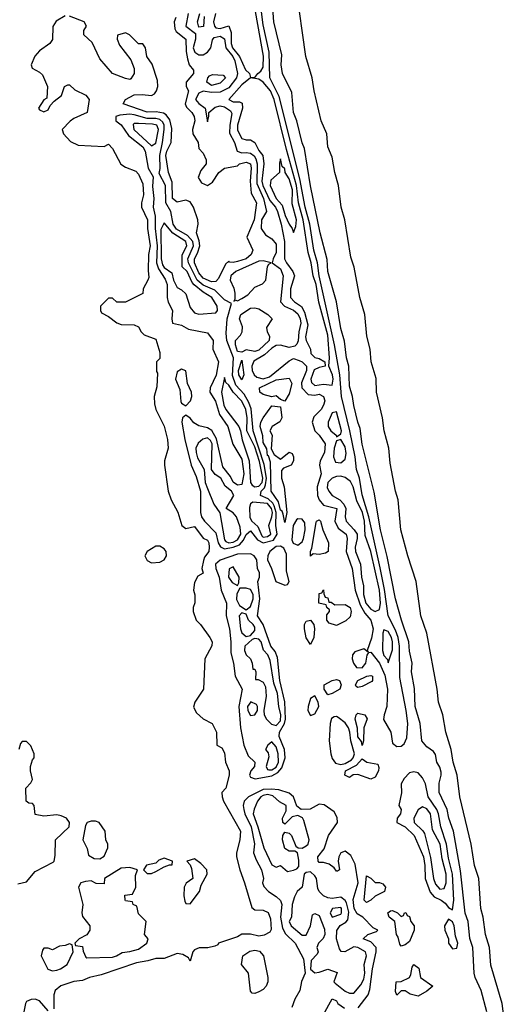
# Model space of a CAD drawing. Header units: inches. Extents: x 2789275 to 2951659, y 860290 to 1033804.
# Tile 309 of 316: x 2921538 to 2923790, y 1014845 to 1019420. Entities that reach past the tile are written whole.
import ezdxf

# ---------------------------------------------------------------- set-up
doc = ezdxf.new("R2010")
doc.units = ezdxf.units.IN
doc.header["$MEASUREMENT"] = 0
doc.layers.add('C9021', color=7, linetype='Continuous')

msp = doc.modelspace()

# ---------------------------------------------------------------- linework, layer by layer
at = {"layer": 'C9021', "color": 2}
for points, elevation in [([(2922447.4, 1019450), (2922438.5, 1019410), (2922443.2, 1019390), (2922450, 1019383.2), (2922470, 1019380.3), (2922510, 1019391.3), (2922521.1, 1019361.1), (2922520.1, 1019310), (2922527.3, 1019290), (2922559.3, 1019250), (2922587.3, 1019187.3), (2922606, 1019170), (2922610, 1019152), (2922630, 1019151.3), (2922644, 1019170), (2922659.1, 1019181), (2922670, 1019200.5), (2922670.5, 1019250.5), (2922599.2, 1019650)], 14), ([(2923790, 1014778), (2923780.5, 1014850), (2923727.9, 1015027.9), (2923721.6, 1015110), (2923702.9, 1015170), (2923692, 1015250), (2923680.9, 1015290), (2923671.5, 1015430), (2923651.8, 1015490), (2923636.2, 1015590), (2923582.9, 1015810), (2923571.3, 1015910), (2923552.8, 1015970), (2923543.1, 1016030), (2923518.9, 1016110), (2923503.6, 1016190), (2923483.7, 1016250), (2923477.6, 1016310), (2923429.6, 1016570), (2923402, 1016650), (2923380.5, 1016810), (2923341.6, 1016930), (2923309.4, 1017050), (2923296.2, 1017190), (2923284.5, 1017230), (2923260.1, 1017360.1), (2923253.3, 1017430), (2923231.8, 1017510), (2923223.5, 1017570), (2923196.3, 1017690), (2923193.9, 1017753.9), (2923171.6, 1017830), (2923166.6, 1017890), (2923151.3, 1017950), (2923141.6, 1018050), (2923118, 1018130), (2923092.3, 1018270), (2923077.5, 1018317.5), (2923049.3, 1018490), (2923031.8, 1018550), (2923019.6, 1018650), (2923002, 1018710), (2922990, 1018782), (2922969.5, 1018830), (2922965.6, 1018890), (2922939.5, 1018950), (2922906.3, 1019090), (2922896.9, 1019150), (2922868, 1019250), (2922822.6, 1019570)], 2), ([(2921750, 1019439), (2921707.1, 1019412.9), (2921691.6, 1019388.4), (2921690.9, 1019329.1), (2921678, 1019310), (2921630, 1019276), (2921608.5, 1019251.5), (2921591, 1019211), (2921595.3, 1019195.3), (2921630, 1019177.3), (2921643.8, 1019163.8), (2921666.8, 1019110), (2921663.6, 1019056.4), (2921650, 1019048), (2921624.7, 1019010), (2921630, 1019002), (2921650, 1018992), (2921670, 1019002), (2921679, 1019021), (2921698, 1019042), (2921732.5, 1019067.5), (2921746, 1019110), (2921762, 1019118), (2921770, 1019118), (2921794.6, 1019094.6), (2921844.7, 1019070), (2921861, 1019050), (2921851.3, 1018990), (2921790, 1018962), (2921771.8, 1018948.2), (2921736, 1018910), (2921741, 1018890), (2921774, 1018854), (2921810, 1018838), (2921930, 1018831.3), (2921950, 1018842), (2921970, 1018822), (2922008.4, 1018748.4), (2922030, 1018734.8), (2922077.1, 1018717.1), (2922090, 1018702.8), (2922110, 1018658), (2922113.8, 1018606.2), (2922104, 1018570), (2922104, 1018550), (2922131.4, 1018490), (2922131.5, 1018450), (2922143.8, 1018370), (2922137, 1018330), (2922134.4, 1018254.4), (2922138, 1018222), (2922134, 1018210), (2922112, 1018170), (2922110, 1018148), (2922030, 1018108), (2921990, 1018108), (2921970, 1018126), (2921950, 1018126), (2921914, 1018090), (2921914, 1018070), (2921918, 1018058), (2921950, 1018042), (2921990, 1018011.3), (2922010, 1018004.7), (2922070, 1018002), (2922090, 1017994), (2922102, 1017970), (2922116.9, 1017956.9), (2922170, 1017936), (2922190, 1017874), (2922190, 1017846), (2922174, 1017830), (2922174, 1017786), (2922178, 1017778), (2922175.3, 1017715.3), (2922162.8, 1017670), (2922164.5, 1017635.5), (2922170.8, 1017610), (2922210, 1017532), (2922224.9, 1017470), (2922227.3, 1017430), (2922210.8, 1017370), (2922210.7, 1017350), (2922227.3, 1017230), (2922242, 1017190), (2922272.2, 1017132.2), (2922291.3, 1017070), (2922310, 1017056), (2922350, 1017066), (2922390, 1017010.8), (2922410, 1017002.8), (2922417.1, 1016990), (2922419.1, 1016970), (2922417.3, 1016950), (2922397.5, 1016922.5), (2922392.4, 1016907.6), (2922384.7, 1016870), (2922390.7, 1016849.3), (2922365.4, 1016834.6), (2922350, 1016806), (2922346, 1016770), (2922351.6, 1016748.4), (2922351.6, 1016711.6), (2922344.7, 1016690), (2922344.7, 1016670), (2922358, 1016630), (2922378, 1016610), (2922422, 1016550), (2922432, 1016530), (2922431.6, 1016511.6), (2922398, 1016450), (2922392, 1016310), (2922351.3, 1016250), (2922345.4, 1016225.4), (2922359.6, 1016199.6), (2922390, 1016172), (2922432, 1016150), (2922452, 1016110), (2922454, 1016050), (2922476.9, 1016036.9), (2922490, 1016014), (2922494, 1015970), (2922511, 1015930), (2922512, 1015910), (2922496, 1015850), (2922478, 1015830), (2922478.8, 1015810), (2922484.9, 1015790), (2922563.8, 1015650), (2922561.6, 1015610), (2922544.9, 1015550), (2922545.3, 1015530), (2922560.7, 1015470), (2922583.2, 1015410), (2922616, 1015296), (2922630, 1015284.7), (2922670, 1015282.8), (2922692.3, 1015272.3), (2922703.4, 1015243.4), (2922706.8, 1015193.2), (2922699.8, 1015180.2), (2922674, 1015166), (2922650, 1015162.7), (2922611.3, 1015171.3), (2922570, 1015171.5), (2922550, 1015159.5), (2922462, 1015130), (2922458, 1015122), (2922444.7, 1015115.3), (2922412, 1015108), (2922372.7, 1015107.3), (2922350, 1015098), (2922342, 1015090), (2922330, 1015046), (2922322, 1015062), (2922296.4, 1015076.4), (2922270, 1015082), (2922210, 1015058), (2922170, 1015058), (2922133.2, 1015046.8), (2922081.3, 1015038.7), (2921916.8, 1014983.2), (2921862, 1014970), (2921830, 1014956), (2921790, 1014952), (2921728.5, 1014931.5), (2921702.8, 1014910), (2921697.3, 1014890), (2921696, 1014824)], 6), ([(2922264, 1019430), (2922255.3, 1019410), (2922258.6, 1019378.6), (2922265, 1019365), (2922310.3, 1019330), (2922312, 1019272), (2922318, 1019238), (2922326, 1019210), (2922345.4, 1019185.4), (2922346, 1019170), (2922311.3, 1019130), (2922311.3, 1019110), (2922322, 1019090), (2922306.4, 1019030), (2922313.3, 1019013.3), (2922338.4, 1018990), (2922348.2, 1018970), (2922351.7, 1018950), (2922340.5, 1018910), (2922342, 1018890), (2922366.8, 1018850), (2922370, 1018822), (2922390, 1018801), (2922403.8, 1018770), (2922404.9, 1018750), (2922380.3, 1018719.7), (2922367.1, 1018687.1), (2922382.8, 1018662.8), (2922410, 1018650.6), (2922434, 1018666), (2922464, 1018710), (2922489, 1018730), (2922550, 1018740.7), (2922559.3, 1018750), (2922590, 1018758.3), (2922610, 1018750.3), (2922613.2, 1018730), (2922608.7, 1018670), (2922614, 1018614), (2922638.4, 1018570), (2922627.2, 1018490), (2922593.4, 1018410), (2922622, 1018350), (2922613.7, 1018330), (2922590.8, 1018309.2), (2922550, 1018296.3), (2922530, 1018292.3), (2922513.6, 1018293.6), (2922510, 1018298), (2922494.9, 1018285.1), (2922462.4, 1018217.6), (2922450, 1018203.5), (2922430, 1018202.2), (2922390, 1018219.8), (2922370, 1018243.5), (2922351.1, 1018290), (2922349.8, 1018310), (2922364.2, 1018335.8), (2922374.8, 1018370), (2922372.5, 1018392.5), (2922359.7, 1018430), (2922367.3, 1018470), (2922365.1, 1018490), (2922345.6, 1018550), (2922330, 1018574), (2922310, 1018582), (2922270, 1018572), (2922248.8, 1018590), (2922246.1, 1018666.1), (2922229.8, 1018710), (2922217.6, 1018790), (2922221.4, 1018810), (2922241.3, 1018850), (2922244.6, 1018915.4), (2922235.2, 1018955.2), (2922218.6, 1018978.6), (2922206.4, 1018986.4), (2922172.9, 1018992.9), (2922130, 1018991.1), (2922019.3, 1019030), (2922029.5, 1019050), (2922070, 1019070.7), (2922107.5, 1019072.5), (2922150, 1019068.2), (2922163.9, 1019076.1), (2922174.5, 1019090), (2922180.7, 1019110), (2922177.7, 1019137.7), (2922153.6, 1019213.6), (2922129, 1019250), (2922122, 1019290), (2922110, 1019308), (2922090, 1019308), (2922048, 1019350), (2922030, 1019359), (2921992, 1019348), (2921991.3, 1019330), (2922002, 1019302), (2922054, 1019234), (2922070, 1019194), (2922070.4, 1019170), (2922054.2, 1019145.8), (2922050, 1019142.7), (2922030, 1019147.3), (2921969.7, 1019169.7), (2921910, 1019239), (2921874.8, 1019314.8), (2921835.3, 1019350), (2921835.3, 1019370), (2921848, 1019390), (2921838, 1019410), (2921770, 1019437.2)], 6), ([(2922320.2, 1019450), (2922310.7, 1019390), (2922355.6, 1019355.6), (2922354.7, 1019330), (2922344, 1019290), (2922351.7, 1019270), (2922370, 1019256.5), (2922390, 1019257.8), (2922411.1, 1019270), (2922425.8, 1019290), (2922433.9, 1019326.1), (2922442.3, 1019337.7), (2922470, 1019344.5), (2922490, 1019331.8), (2922496.3, 1019290), (2922529.1, 1019250), (2922537.8, 1019230), (2922550.2, 1019170), (2922545.8, 1019150), (2922510, 1019103.8), (2922470, 1019083.9), (2922430, 1019082), (2922390, 1019088.7), (2922370, 1019079.7), (2922355.3, 1019050), (2922370, 1019031.8), (2922400.5, 1019010), (2922410, 1018946), (2922417, 1018970), (2922417.2, 1018990), (2922446.4, 1019013.6), (2922470, 1019020.7), (2922490, 1019015.4), (2922517.7, 1018997.7), (2922524.4, 1018984.4), (2922514, 1018930), (2922513.4, 1018893.4), (2922535.5, 1018850), (2922548.4, 1018810), (2922570, 1018801.7), (2922590, 1018804), (2922610, 1018800.3), (2922627.2, 1018787.2), (2922634.7, 1018774.7), (2922640.8, 1018750), (2922639.7, 1018659.7), (2922670.7, 1018590), (2922684.9, 1018530), (2922662.2, 1018490), (2922660.8, 1018450), (2922680.9, 1018420.9), (2922710, 1018402.8), (2922730, 1018377.3), (2922730, 1018339), (2922715.5, 1018310), (2922711, 1018290), (2922750, 1018263), (2922763.1, 1018230), (2922750.3, 1018110), (2922768.2, 1018090), (2922810, 1018070.2), (2922830, 1018054), (2922841, 1018030), (2922843.8, 1018010), (2922834.7, 1017970), (2922832.1, 1017928), (2922826.5, 1017913.5), (2922816.5, 1017903.5), (2922790, 1017896.9), (2922750, 1017908.6), (2922730, 1017906.4), (2922710, 1017894.8), (2922676.3, 1017863.7), (2922626.5, 1017833.5), (2922617.2, 1017810), (2922618.2, 1017790), (2922627.9, 1017770), (2922639.3, 1017759.3), (2922670, 1017752.4), (2922698.6, 1017761.4), (2922790, 1017835.5), (2922810, 1017845.5), (2922836.2, 1017836.2), (2922850, 1017830.4), (2922871.3, 1017810), (2922870.2, 1017790), (2922847, 1017733), (2922849.3, 1017709.3), (2922878.9, 1017678.9), (2922910, 1017675.3), (2922930, 1017680.9), (2922950.3, 1017670), (2922955.3, 1017650), (2922950, 1017629.3), (2922939.5, 1017610), (2922905.5, 1017574.5), (2922897.8, 1017550), (2922910, 1017510.7), (2922930, 1017490.5), (2922957.4, 1017450), (2922954.6, 1017410), (2922933.7, 1017370), (2922931.8, 1017350), (2922939.5, 1017310), (2922920.3, 1017250), (2922922, 1017210), (2922930.4, 1017190), (2922950, 1017165.3), (2923011.6, 1017150), (2923002.8, 1017090), (2923017.7, 1017057.7), (2923055.3, 1017030), (2923059.5, 1017010), (2923054.6, 1016950), (2923082.4, 1016870), (2923097.4, 1016770), (2923120.9, 1016700.9), (2923142.6, 1016662.6), (2923170.2, 1016630), (2923181.2, 1016590), (2923173.5, 1016546.5), (2923152, 1016490), (2923158, 1016482), (2923137.2, 1016497.2), (2923096, 1016484), (2923084.7, 1016470), (2923083, 1016450), (2923088.7, 1016430), (2923103, 1016410), (2923130, 1016408.3), (2923146.9, 1016430), (2923152.1, 1016467.9), (2923160.2, 1016479.8), (2923170, 1016481), (2923210, 1016430.3), (2923234.4, 1016374.4), (2923247.1, 1016310), (2923244.1, 1016230), (2923231.1, 1016190), (2923229.2, 1016169.2), (2923262.4, 1016110), (2923270, 1016058.8), (2923290, 1016043.7), (2923310, 1016044.4), (2923324.2, 1016055.8), (2923336.4, 1016083.6), (2923341, 1016150), (2923334.2, 1016210), (2923304.7, 1016364.7), (2923302.7, 1016510), (2923297, 1016550), (2923284.5, 1016584.5), (2923249.8, 1016650), (2923232.9, 1016773), (2923212.8, 1016872.8), (2923161.2, 1017110), (2923130, 1017213.2), (2923116.8, 1017290), (2923103.1, 1017330), (2923096.5, 1017390), (2923072.7, 1017510), (2923033.6, 1017670), (2923025.2, 1017770), (2923000.5, 1017910), (2922929.9, 1018230), (2922922.4, 1018290), (2922904.9, 1018350), (2922885.7, 1018470), (2922864.9, 1018550), (2922840.5, 1018680.5), (2922744.2, 1019064.2), (2922699.8, 1019150), (2922697.1, 1019270), (2922670, 1019397.2), (2922660.6, 1019470)], 10), ([(2922395.1, 1019435.1), (2922391.6, 1019388.4), (2922370, 1019385.2), (2922364.5, 1019410), (2922375.3, 1019450)], 10), ([(2923709.4, 1014810.6), (2923682.9, 1014910), (2923654, 1014970), (2923649.3, 1014990), (2923644.5, 1015110), (2923629.5, 1015150.5), (2923622, 1015230), (2923608.4, 1015268.4), (2923586.3, 1015466.3), (2923553.3, 1015650), (2923531.5, 1015710), (2923524.7, 1015750), (2923487.8, 1015830), (2923487.2, 1015872.8), (2923497.2, 1015910), (2923496, 1015924), (2923490, 1015948), (2923477.2, 1015970), (2923470, 1016006), (2923460.4, 1016020.4), (2923430, 1016042), (2923406.6, 1016070), (2923399.3, 1016150), (2923376.2, 1016230), (2923373.2, 1016313.2), (2923359, 1016390), (2923362, 1016430), (2923350, 1016486), (2923347, 1016530), (2923312, 1016630), (2923284.5, 1016730), (2923245.6, 1016925.6), (2923214, 1017050), (2923185.1, 1017225.1), (2923130, 1017448), (2923120.7, 1017520.7), (2923109.5, 1017550.5), (2923090, 1017628), (2923085.1, 1017670), (2923070, 1017718), (2923067, 1017810), (2923056, 1017850), (2923046.8, 1017926.8), (2923030, 1017986), (2923009.6, 1018109.6), (2922969.7, 1018250), (2922966.2, 1018306.2), (2922934, 1018430), (2922890, 1018648), (2922861.2, 1018821.2), (2922850, 1018848), (2922826.6, 1018950), (2922809.7, 1018990), (2922802, 1019082), (2922759.3, 1019170), (2922753.2, 1019210), (2922756.5, 1019256.5), (2922719.3, 1019410), (2922714.6, 1019474.6)], 6), ([(2921530, 1015406), (2921570, 1015414.8), (2921610, 1015462.8), (2921693.6, 1015506.4), (2921698, 1015510), (2921703.1, 1015536.9), (2921704, 1015610), (2921768, 1015670), (2921768.7, 1015690), (2921755.3, 1015710), (2921730, 1015721.2), (2921710, 1015725.2), (2921650, 1015719), (2921610, 1015728), (2921606, 1015770), (2921598, 1015778), (2921580.4, 1015780.4), (2921568, 1015790), (2921566, 1015850), (2921590, 1015874), (2921598, 1015890), (2921588, 1015930), (2921588, 1015950), (2921598, 1015982), (2921606, 1015990), (2921606, 1016010), (2921590, 1016046), (2921570, 1016066), (2921550, 1016066), (2921542, 1016058), (2921534, 1016030)], 6), ([(2923110.6, 1014829.4), (2923156.9, 1014890), (2923165.3, 1014914.7), (2923177.6, 1015010), (2923195.1, 1015090), (2923194.5, 1015110), (2923170, 1015136.2), (2923134, 1015150), (2923155.3, 1015170), (2923196.5, 1015183.5), (2923202, 1015190), (2923181.2, 1015201.2), (2923133.3, 1015250), (2923106.3, 1015266.4), (2923092.7, 1015290), (2923087.6, 1015332.4), (2923111.3, 1015410), (2923096.7, 1015496.7), (2923076.7, 1015536.7), (2923050, 1015557.7), (2923030, 1015549.6), (2923020.6, 1015530), (2923017.8, 1015510), (2923024.9, 1015470), (2923015.3, 1015464.7), (2923010, 1015463.9), (2922998.9, 1015478.9), (2922976.1, 1015496.1), (2922950, 1015504.4), (2922930, 1015504.5), (2922924.5, 1015510), (2922923.6, 1015530), (2922952.5, 1015567.5), (2922972.8, 1015630), (2923014.3, 1015690), (2923013.9, 1015713.9), (2923000.1, 1015740.1), (2922952.3, 1015772.3), (2922930, 1015775.3), (2922888.5, 1015751.5), (2922846.6, 1015750), (2922826.4, 1015766.4), (2922810.9, 1015810), (2922790, 1015826.4), (2922741.6, 1015841.6), (2922705.9, 1015845.9), (2922670, 1015843.9), (2922601.6, 1015810), (2922580.5, 1015790), (2922577, 1015770), (2922579.6, 1015750), (2922584.4, 1015730), (2922613.4, 1015670), (2922628.8, 1015591.2), (2922624, 1015550), (2922636.5, 1015516.5), (2922662, 1015470), (2922670.4, 1015430), (2922666, 1015410), (2922672.7, 1015392.7), (2922694, 1015370), (2922730, 1015346.4), (2922750, 1015327.3), (2922756.9, 1015310), (2922749.3, 1015250), (2922758.7, 1015198.7), (2922773.7, 1015173.7), (2922817.6, 1015130), (2922856.3, 1015056.3), (2922864.9, 1014990), (2922847.8, 1014952.2), (2922840.3, 1014910), (2922816.2, 1014870), (2922803.1, 1014830)], 10), ([(2921670, 1014815.3), (2921630, 1014862), (2921610, 1014868.7), (2921591.6, 1014868.4), (2921570, 1014858), (2921564.7, 1014850), (2921558, 1014810)], 6), ([(2922950, 1014798), (2922990, 1014870.6), (2923010, 1014861), (2923016.3, 1014850), (2923047.3, 1014827.3)], 10)]:
    msp.add_lwpolyline(points, dxfattribs=dict(at, elevation=elevation))
for points, elevation in [([(2922430, 1019114.3), (2922407.8, 1019130), (2922412, 1019150), (2922420.1, 1019159.9), (2922434.7, 1019165.3), (2922483, 1019163), (2922493.7, 1019150), (2922470, 1019126.2)], 6), ([(2922610, 1019149.6), (2922570, 1019117.4), (2922510.6, 1019050), (2922530, 1019038.7), (2922559, 1019039), (2922572.1, 1019032.1), (2922573.4, 1019010), (2922550.4, 1018930), (2922550, 1018906.8), (2922570, 1018868.5), (2922590, 1018862), (2922610, 1018862), (2922630, 1018850.4), (2922650, 1018812.2), (2922667.9, 1018790), (2922671.8, 1018750), (2922663.7, 1018670), (2922668.1, 1018650), (2922700.3, 1018580.3), (2922726.2, 1018550), (2922736.1, 1018530), (2922753.5, 1018470), (2922769.3, 1018389.3), (2922768.2, 1018310), (2922777.6, 1018290), (2922807.4, 1018250), (2922814.9, 1018230), (2922796.1, 1018170), (2922796.5, 1018130), (2922814.9, 1018110), (2922847.3, 1018087.3), (2922861.9, 1018061.9), (2922876.9, 1018003.1), (2922866.4, 1017946.4), (2922869.4, 1017929.4), (2922889.1, 1017890), (2922890.3, 1017870), (2922910, 1017850.3), (2922930, 1017846), (2922956, 1017830), (2922958, 1017810), (2922930, 1017804.7), (2922906.9, 1017793.1), (2922890.3, 1017750.3), (2922894.3, 1017734.3), (2922910, 1017721.5), (2922950, 1017727.6), (2922990, 1017722.8), (2922994.2, 1017750), (2922991.9, 1017770), (2922975.1, 1017810), (2922978.3, 1017850), (2922970, 1017955.1), (2922927.5, 1018107.5), (2922916.1, 1018190), (2922901.8, 1018230), (2922892.8, 1018290), (2922879.1, 1018339.1), (2922855.3, 1018490), (2922833.7, 1018570), (2922824.8, 1018650), (2922777.2, 1018817.2), (2922720.6, 1019050), (2922702.9, 1019090), (2922670, 1019129.8), (2922650, 1019144)], 14), ([(2922050, 1018981.4), (2922002.6, 1018977.4), (2921985.5, 1018970), (2921984.9, 1018950), (2922010, 1018932.4), (2922043.1, 1018883.1), (2922111, 1018830), (2922120.6, 1018810), (2922135.5, 1018730), (2922158.4, 1018690), (2922154.6, 1018645.4), (2922160.6, 1018590), (2922158.8, 1018550), (2922167.1, 1018507.1), (2922167.4, 1018450), (2922176.4, 1018370), (2922173.6, 1018290), (2922182.3, 1018262.3), (2922214.5, 1018214.5), (2922223.5, 1018190), (2922222.8, 1018130), (2922228.4, 1018108.4), (2922248.7, 1018070), (2922244.4, 1018030), (2922247.7, 1018010), (2922290, 1018001), (2922322.4, 1017982.4), (2922410, 1017964.9), (2922436.5, 1017930), (2922434.9, 1017890), (2922461.7, 1017830), (2922451.5, 1017768.5), (2922422.4, 1017710), (2922422, 1017690), (2922448.1, 1017648.1), (2922466.6, 1017586.6), (2922505.3, 1017530), (2922528.9, 1017448.9), (2922570, 1017379.1), (2922580.2, 1017310), (2922570, 1017261.2), (2922550, 1017256.9), (2922530, 1017271.8), (2922517.3, 1017297.3), (2922482.4, 1017342.4), (2922453.2, 1017473.2), (2922431.6, 1017511.6), (2922410, 1017524.7), (2922370, 1017533.3), (2922347.2, 1017547.2), (2922330, 1017569.4), (2922310, 1017582.7), (2922294.8, 1017570), (2922290.7, 1017550), (2922304.9, 1017470), (2922334.3, 1017350), (2922358.7, 1017298.7), (2922377.7, 1017230), (2922378.2, 1017130), (2922383.5, 1017110), (2922396.5, 1017090), (2922450, 1017035.8), (2922459.8, 1016990), (2922470.8, 1016970.8), (2922490, 1016961.1), (2922530, 1016968.9), (2922559.1, 1016980.9), (2922577.5, 1017002.5), (2922590, 1017028.9), (2922610, 1017045.3), (2922643.8, 1017003.8), (2922670, 1016990.1), (2922717.9, 1017002.1), (2922734.8, 1017030), (2922727.8, 1017070), (2922729.5, 1017130), (2922721.3, 1017161.3), (2922714.7, 1017174.7), (2922693.4, 1017193.4), (2922656.3, 1017210), (2922659.7, 1017230), (2922675, 1017245), (2922680.9, 1017259.1), (2922685.2, 1017290), (2922674.4, 1017354.4), (2922623.4, 1017510), (2922612.9, 1017612.9), (2922602.5, 1017642.5), (2922580.8, 1017680.8), (2922542.6, 1017722.6), (2922527.6, 1017767.6), (2922531.1, 1017850), (2922501.3, 1017930), (2922496.8, 1017963.2), (2922502.4, 1018030), (2922522, 1018102), (2922490, 1018118.5), (2922444.3, 1018164.3), (2922390, 1018187.7), (2922363.4, 1018210), (2922322.4, 1018290), (2922319.9, 1018310), (2922345.7, 1018370), (2922342.4, 1018390), (2922318, 1018418), (2922266.5, 1018446.5), (2922251.8, 1018470), (2922240.3, 1018530), (2922217, 1018570), (2922216.1, 1018650), (2922186.2, 1018706.2), (2922190.6, 1018729.4), (2922189.1, 1018790), (2922202.3, 1018850), (2922208.7, 1018910), (2922209.9, 1018930), (2922203.8, 1018943.8), (2922190, 1018956.8), (2922170, 1018961.5), (2922130, 1018960.8), (2922070, 1018978.5)], 10), ([(2922090, 1018938.5), (2922070, 1018938.4), (2922065.8, 1018934.2), (2922069, 1018910), (2922150, 1018834.9), (2922170, 1018846), (2922182.6, 1018910), (2922175.3, 1018930), (2922155.7, 1018935.7)], 14), ([(2922750, 1018774), (2922745.2, 1018754.8), (2922745.5, 1018710), (2922705.7, 1018674.3), (2922702.4, 1018650), (2922730, 1018590.4), (2922757.9, 1018557.9), (2922771.5, 1018510), (2922790, 1018470.5), (2922804.9, 1018450), (2922810, 1018432), (2922820.9, 1018459.1), (2922824.7, 1018490), (2922804.2, 1018564.2), (2922805.3, 1018630), (2922790, 1018680.7), (2922772.4, 1018710), (2922770, 1018728), (2922758, 1018738)], 18), ([(2922210, 1018476.2), (2922194.3, 1018445.7), (2922195, 1018310), (2922202.1, 1018282.1), (2922210, 1018269.1), (2922244.9, 1018244.9), (2922253.4, 1018210), (2922270, 1018175.8), (2922290, 1018165.5), (2922310, 1018147.3), (2922330, 1018083), (2922350, 1018058.7), (2922370, 1018052), (2922450, 1018059.1), (2922457.6, 1018070), (2922456.3, 1018090), (2922431.1, 1018130), (2922390, 1018154), (2922349, 1018189), (2922339.7, 1018199.7), (2922315.7, 1018250), (2922292.7, 1018272.7), (2922292.7, 1018327.3), (2922315, 1018370), (2922310.7, 1018390), (2922249, 1018429)], 14), ([(2922670, 1018300.7), (2922650, 1018298), (2922543, 1018250), (2922518.7, 1018230), (2922515.3, 1018210), (2922533.2, 1018173.2), (2922538.3, 1018150), (2922538, 1018122), (2922532.7, 1018112.7), (2922543.1, 1018116.9), (2922550, 1018113.4), (2922570, 1018124.6), (2922597.4, 1018142.6), (2922630, 1018177.6), (2922666.9, 1018193.1), (2922682, 1018210), (2922690, 1018274), (2922695.3, 1018284.7), (2922706, 1018290)], 10), ([(2922630, 1017878.5), (2922590, 1017886.6), (2922570, 1017875.3), (2922550, 1017879.3), (2922541.5, 1017910), (2922540.5, 1017930), (2922564.7, 1017955.3), (2922571.5, 1017970), (2922573.3, 1017993.3), (2922559.5, 1018030), (2922565.1, 1018050), (2922610, 1018080.7), (2922630, 1018082), (2922650, 1018077.1), (2922690.8, 1018050), (2922711.3, 1018030), (2922685.5, 1017990), (2922687.7, 1017970), (2922699.3, 1017950), (2922697, 1017930), (2922650, 1017885)], 6), ([(2922570, 1017747.6), (2922556.2, 1017770), (2922554.5, 1017790), (2922570, 1017838), (2922579.5, 1017770)], 6), ([(2922290, 1017797), (2922270, 1017784), (2922262.6, 1017750), (2922282.6, 1017702.6), (2922286.7, 1017646.7), (2922290, 1017638.8), (2922310, 1017626), (2922331.6, 1017650), (2922338.4, 1017670), (2922336.2, 1017690), (2922318.4, 1017730), (2922310, 1017788.7)], 10), ([(2922490, 1017758), (2922476.5, 1017690), (2922486.2, 1017630), (2922495.5, 1017610), (2922557, 1017530), (2922564.6, 1017510), (2922571.8, 1017468.2), (2922603.7, 1017370), (2922610.2, 1017270), (2922617.8, 1017257.8), (2922630, 1017250.2), (2922650, 1017253), (2922664.4, 1017270), (2922667.8, 1017290), (2922651.7, 1017368.3), (2922630, 1017435.6), (2922593.3, 1017510), (2922595.8, 1017570), (2922589.3, 1017610), (2922570, 1017648.7), (2922529.7, 1017690), (2922510, 1017722), (2922495.3, 1017735.3)], 14), ([(2922770, 1017648.7), (2922750, 1017655.3), (2922730, 1017673.2), (2922710, 1017668.7), (2922670, 1017679.5), (2922653.2, 1017690), (2922652.7, 1017710), (2922730, 1017746.4), (2922790, 1017754.9), (2922802, 1017730), (2922790, 1017682)], 6), ([(2922750, 1017378), (2922790, 1017411.3), (2922804.7, 1017404.7), (2922811, 1017390), (2922811, 1017370), (2922798.8, 1017350), (2922764, 1017336), (2922754, 1017326), (2922754, 1017290), (2922766.7, 1017250), (2922779.1, 1017130), (2922770, 1017084), (2922762.5, 1017122.5), (2922757, 1017137), (2922750, 1017141.2), (2922740.9, 1017180.9), (2922706.2, 1017230), (2922704.2, 1017364.2), (2922694, 1017394), (2922690, 1017395.3), (2922686.3, 1017426.3), (2922670, 1017455.3), (2922667.3, 1017487.3), (2922656, 1017530), (2922659.3, 1017550), (2922669.3, 1017570), (2922710, 1017626), (2922750, 1017622), (2922755.5, 1017570), (2922747.5, 1017552.5), (2922712, 1017530), (2922701, 1017510), (2922712, 1017490), (2922706, 1017426), (2922720.7, 1017400.7)], 6), ([(2923010, 1017599), (2922990, 1017594), (2922972.2, 1017550), (2922972, 1017530), (2922983.7, 1017510), (2923008, 1017490), (2923010, 1017482), (2923030, 1017496), (2923033.5, 1017510)], 14), ([(2922410, 1017478), (2922388.9, 1017471.1), (2922367.5, 1017452.5), (2922356.6, 1017430), (2922358.3, 1017410), (2922364.9, 1017384.9), (2922395.5, 1017330), (2922400.6, 1017270), (2922410, 1017242), (2922440.7, 1017170), (2922468.5, 1017128.5), (2922490, 1017003), (2922495.3, 1016995.3), (2922510, 1016989.5), (2922530, 1016992.4), (2922550, 1017003), (2922565.6, 1017030), (2922562.7, 1017062.7), (2922546, 1017110), (2922530, 1017129.7), (2922497.2, 1017150), (2922533.4, 1017210), (2922522, 1017230), (2922493.4, 1017253.4), (2922472.8, 1017290), (2922446.5, 1017306.5), (2922429.3, 1017330), (2922432.1, 1017450), (2922425.3, 1017465.3)], 14), ([(2923030, 1017469.2), (2923010, 1017464), (2922998.6, 1017430), (2922995.8, 1017390), (2923004.8, 1017364.8), (2923030, 1017362), (2923050, 1017378), (2923055.5, 1017404.5), (2923050, 1017435.1)], 14), ([(2923030, 1017299.1), (2923010, 1017297.7), (2922990, 1017289.7), (2922970.3, 1017270), (2922966.9, 1017246.9), (2922973.8, 1017230), (2922990, 1017210.3), (2923026, 1017190), (2923044.2, 1017170), (2923054.2, 1017150), (2923051.2, 1017110), (2923055.8, 1017090), (2923092.9, 1017050), (2923105.5, 1017030), (2923106.7, 1017010), (2923097.2, 1016970), (2923098, 1016950), (2923121.8, 1016890), (2923126.8, 1016830), (2923135.3, 1016790), (2923135, 1016750), (2923145.9, 1016710), (2923170, 1016680.8), (2923190, 1016670.3), (2923210, 1016680.7), (2923214.5, 1016710), (2923209.8, 1016770.2), (2923169.9, 1016950), (2923144, 1017024), (2923140.2, 1017090), (2923131.2, 1017131.2), (2923104.6, 1017184.6), (2923087.5, 1017250), (2923075, 1017275), (2923050, 1017293.7)], 14), ([(2922621.4, 1017178.6), (2922610, 1017171.6), (2922605.6, 1017154.4), (2922607.4, 1017107.4), (2922616.5, 1017090), (2922645.3, 1017065.3), (2922662.8, 1017022.8), (2922670, 1017016), (2922690, 1017018.6), (2922705.6, 1017030), (2922695, 1017070), (2922710.4, 1017110), (2922712.8, 1017130), (2922707.8, 1017150), (2922690, 1017172.1)], 14), ([(2922830, 1017100.8), (2922823.6, 1017096.4), (2922808.6, 1017070), (2922803.4, 1017003.4), (2922808.4, 1016988.4), (2922830, 1016979), (2922850, 1016994.4), (2922857.1, 1017010), (2922864.1, 1017050), (2922862.8, 1017082.8), (2922850, 1017099.8)], 10), ([(2922930, 1016935.3), (2922902, 1016938), (2922890, 1016928), (2922888.7, 1016950), (2922895.3, 1016964.7), (2922916.4, 1017083.6), (2922918, 1017090), (2922930, 1017096), (2922936, 1017090), (2922946, 1017050), (2922973.4, 1016990), (2922970.7, 1016949.3), (2922958.8, 1016941.2)], 6), ([(2922190, 1016974), (2922170, 1016973.6), (2922130.8, 1016950), (2922118.8, 1016930), (2922130, 1016907.3), (2922150, 1016896.3), (2922190, 1016899.3), (2922209.2, 1016910), (2922219.5, 1016930), (2922218, 1016950), (2922210, 1016961.2)], 6), ([(2922750, 1016974.4), (2922730, 1016973.3), (2922700.2, 1016950), (2922690.8, 1016930), (2922688.9, 1016910), (2922708.5, 1016870), (2922728, 1016810), (2922770, 1016792.7), (2922783.2, 1016796.8), (2922789.5, 1016810), (2922778.4, 1016858.4), (2922777.3, 1016937.3), (2922765.3, 1016965.3)], 10), ([(2922610, 1016938), (2922550, 1016937.6), (2922470.2, 1016909.8), (2922447.8, 1016890), (2922449.1, 1016870), (2922465, 1016830), (2922474.9, 1016770), (2922498.3, 1016710), (2922496.9, 1016650), (2922512.3, 1016590), (2922518.8, 1016530), (2922518.6, 1016478.6), (2922531.6, 1016430), (2922539, 1016370), (2922571.7, 1016310), (2922556.9, 1016230), (2922564.6, 1016130), (2922580.2, 1016050), (2922600.3, 1016000.3), (2922630.4, 1015970), (2922628.4, 1015950), (2922612.4, 1015930), (2922606, 1015910), (2922610, 1015901.6), (2922633, 1015893), (2922710, 1015907.4), (2922736.9, 1015923.1), (2922756.5, 1015943.5), (2922772.1, 1015990), (2922768.4, 1016030), (2922744.1, 1016090), (2922746, 1016110), (2922768.1, 1016150), (2922773.3, 1016170), (2922769.9, 1016250.2), (2922746.6, 1016350), (2922736.5, 1016456.5), (2922725, 1016484.9), (2922705.5, 1016510), (2922668.9, 1016610), (2922643.8, 1016650), (2922654.4, 1016730), (2922645.1, 1016810), (2922652, 1016830), (2922652.7, 1016850), (2922642.7, 1016870), (2922639.7, 1016910), (2922627, 1016930)], 10), ([(2922530, 1016878), (2922510.9, 1016869.1), (2922509, 1016830), (2922524.7, 1016804.7), (2922550, 1016791), (2922556.9, 1016803.1), (2922558, 1016830)], 14), ([(2922560.5, 1016779.5), (2922546.5, 1016753.5), (2922546.2, 1016726.2), (2922559.3, 1016699.3), (2922590, 1016678), (2922610, 1016693.4), (2922622.8, 1016730), (2922623.1, 1016750), (2922610, 1016772.2), (2922590, 1016779.1)], 14), ([(2922974, 1016714), (2922986, 1016714), (2923002, 1016702), (2923050, 1016702.8), (2923074, 1016690), (2923078.8, 1016670), (2923073.7, 1016646.3), (2923053.2, 1016626.8), (2923010, 1016605.1), (2922976, 1016616), (2922965.2, 1016630), (2922965.2, 1016654.8), (2922978, 1016670), (2922978, 1016678), (2922966, 1016690), (2922962, 1016702), (2922928, 1016710), (2922930, 1016754), (2922942, 1016758), (2922950, 1016772), (2922952, 1016752), (2922958, 1016738), (2922970, 1016734)], 6), ([(2922570, 1016665.2), (2922557.3, 1016650), (2922563.7, 1016590), (2922570, 1016571), (2922590, 1016554.8), (2922610, 1016558.8), (2922630, 1016582.8), (2922630, 1016597.2), (2922623.6, 1016610), (2922602, 1016630), (2922590, 1016658)], 14), ([(2922890, 1016517.2), (2922870, 1016548.7), (2922862, 1016590), (2922862, 1016610), (2922870, 1016626), (2922890, 1016630.8), (2922904.9, 1016610), (2922907.7, 1016590), (2922904.9, 1016550)], 6), ([(2923230, 1016585.2), (2923224.9, 1016570), (2923224, 1016490), (2923230, 1016465.5), (2923247.3, 1016447.3), (2923250, 1016432), (2923270, 1016492), (2923270.6, 1016530), (2923265.7, 1016550), (2923250, 1016578)], 14), ([(2922630, 1016544.5), (2922618.8, 1016541.2), (2922584.7, 1016510), (2922582.8, 1016490), (2922591, 1016470), (2922610.5, 1016450.5), (2922618.8, 1016430), (2922622, 1016402), (2922630, 1016402), (2922634.8, 1016390), (2922634, 1016354), (2922646, 1016354), (2922670, 1016342.8), (2922680.9, 1016320.9), (2922683.4, 1016276.6), (2922672.7, 1016210), (2922674.4, 1016190), (2922684.9, 1016170), (2922707.5, 1016147.5), (2922730, 1016140.2), (2922750, 1016163.1), (2922751.4, 1016190), (2922742.2, 1016230), (2922736.3, 1016290), (2922718.4, 1016338.4), (2922702.4, 1016442.4), (2922690.9, 1016470), (2922670.8, 1016490.8), (2922660.5, 1016530), (2922650, 1016542.4)], 14), ([(2923110, 1016318), (2923102, 1016322), (2923098, 1016330), (2923109, 1016350), (2923150.5, 1016370.5), (2923170, 1016374), (2923178, 1016370), (2923178, 1016350), (2923174, 1016346), (2923130, 1016322.7)], 6), ([(2922970, 1016282.7), (2922952.3, 1016310), (2922952.7, 1016330), (2922990, 1016350.3), (2923010, 1016354.4), (2923024.7, 1016350), (2923031.3, 1016330), (2923026, 1016310), (2922990, 1016289.5)], 6), ([(2922611.5, 1016251.5), (2922597, 1016230), (2922598, 1016210), (2922610, 1016187.7), (2922630, 1016190.8), (2922643.7, 1016210), (2922643.7, 1016230), (2922638.7, 1016238.7)], 14), ([(2922910, 1016279.5), (2922890, 1016266.6), (2922878, 1016230), (2922876.5, 1016210), (2922890, 1016188.2), (2922910, 1016195.8), (2922928.5, 1016230), (2922924.7, 1016250)], 10), ([(2923130, 1016048), (2923126, 1016066), (2923110, 1016088), (2923108.5, 1016128.5), (2923097.2, 1016170), (2923102, 1016190), (2923110, 1016198), (2923142, 1016190), (2923152, 1016172), (2923137.3, 1016130), (2923136, 1016070)], 6), ([(2923010, 1016183), (2922999, 1016181), (2922986.2, 1016173.8), (2922980.8, 1016150), (2922976.1, 1016070), (2922984.1, 1016010), (2922990, 1015988.4), (2923005.4, 1015965.4), (2923030, 1015959.8), (2923050, 1015964.6), (2923079.3, 1015980.7), (2923087.4, 1015990), (2923093.7, 1016010), (2923076.5, 1016070), (2923072.2, 1016110), (2923065.3, 1016130), (2923050, 1016152.6), (2923018.4, 1016178.4)], 10), ([(2922710, 1016064.5), (2922690.7, 1016050), (2922681, 1016030), (2922693.3, 1016013.3), (2922695.3, 1015995.3), (2922683.9, 1015950), (2922690, 1015937.1), (2922695.3, 1015935.3), (2922710, 1015935.5), (2922730, 1015947.8), (2922740.3, 1015970), (2922739.7, 1016010), (2922730, 1016042)], 14), ([(2923170, 1015892), (2923110, 1015914), (2923088.1, 1015911.9), (2923070, 1015899), (2923049, 1015910), (2923052.7, 1015930), (2923103.8, 1015956.2), (2923130, 1015986), (2923150.5, 1015970.5), (2923202, 1015962), (2923206.4, 1015946.4), (2923204.9, 1015930), (2923190, 1015901.2)], 6), ([(2923370, 1015926), (2923350, 1015921.2), (2923324.7, 1015895.3), (2923310.5, 1015870), (2923312.5, 1015827.5), (2923299.1, 1015770), (2923310.6, 1015750), (2923307.3, 1015730), (2923292.7, 1015710), (2923290.7, 1015690), (2923330, 1015670.3), (2923371.3, 1015630), (2923413.8, 1015530), (2923421.2, 1015490), (2923422.3, 1015430), (2923445.9, 1015365.9), (2923464.5, 1015344.4), (2923497, 1015330), (2923515.9, 1015315.9), (2923530, 1015295.5), (2923550, 1015284.7), (2923556.1, 1015330), (2923549.1, 1015450), (2923530, 1015525.2), (2923521.5, 1015590), (2923495, 1015670), (2923483.7, 1015730), (2923475.8, 1015750), (2923436.8, 1015810), (2923424, 1015870), (2923410, 1015898), (2923390, 1015920.9)], 10), ([(2922690, 1015819.9), (2922670, 1015816.3), (2922658.3, 1015810), (2922643.6, 1015790), (2922627.5, 1015752.5), (2922623.2, 1015730), (2922645.4, 1015670), (2922672.9, 1015572.9), (2922710, 1015494), (2922730, 1015482.8), (2922750, 1015491), (2922782.5, 1015462.5), (2922810, 1015468.2), (2922825.1, 1015474.9), (2922834.7, 1015485.3), (2922835.4, 1015515.4), (2922829.2, 1015549.2), (2922817.2, 1015557.2), (2922790, 1015557.2), (2922770, 1015569), (2922758.7, 1015610), (2922760.5, 1015630), (2922770, 1015644.9), (2922790, 1015640.4), (2922800.4, 1015630), (2922820.9, 1015580.9), (2922832.7, 1015572.7), (2922850, 1015570.4), (2922870, 1015581.6), (2922878.4, 1015590), (2922883.5, 1015610), (2922859.1, 1015699.1), (2922852.4, 1015712.4), (2922830, 1015723.4), (2922803.8, 1015716.2), (2922770, 1015682.7), (2922761.2, 1015690), (2922758.7, 1015710), (2922775.7, 1015744.3), (2922776.9, 1015770), (2922745.8, 1015785.8), (2922713.9, 1015813.9)], 14), ([(2923410, 1015763), (2923390, 1015749.3), (2923370.3, 1015710), (2923370.4, 1015690), (2923411.8, 1015651.8), (2923419.4, 1015639.4), (2923447.1, 1015527), (2923460.2, 1015430), (2923470, 1015404.4), (2923490, 1015381.1), (2923510, 1015383), (2923519.3, 1015410), (2923519.9, 1015450), (2923501.1, 1015521.1), (2923491.3, 1015590), (2923456.6, 1015656.6), (2923446.9, 1015730), (2923430, 1015753.7)], 14), ([(2921890, 1015697.2), (2921870, 1015697.2), (2921852, 1015690), (2921843.5, 1015676.5), (2921832, 1015610), (2921852, 1015570), (2921858, 1015538), (2921883.6, 1015523.6), (2921910, 1015522), (2921930, 1015534), (2921947.3, 1015572.7), (2921948, 1015590), (2921938, 1015610), (2921935.3, 1015650), (2921908, 1015690)], 6), ([(2922210, 1015524), (2922185.2, 1015514.8), (2922170, 1015502), (2922127.3, 1015492.7), (2922114, 1015470), (2922130, 1015454), (2922150, 1015454), (2922170, 1015462), (2922210, 1015484.7), (2922234, 1015494), (2922246, 1015494), (2922248, 1015510)], 6), ([(2922350, 1015522), (2922314, 1015510), (2922330, 1015494), (2922336.9, 1015476.9), (2922342, 1015430), (2922311.6, 1015408.4), (2922302, 1015390), (2922301, 1015350), (2922305.4, 1015325.4), (2922310, 1015314), (2922330, 1015312), (2922374, 1015370), (2922381.2, 1015398.8), (2922408.7, 1015450), (2922408, 1015470), (2922380.4, 1015500.4)], 6), ([(2922050, 1015481.2), (2922010, 1015478), (2921932, 1015430), (2921930, 1015406), (2921892.7, 1015407.3), (2921870, 1015419), (2921843.5, 1015416.5), (2921822, 1015410), (2921812, 1015390), (2921831.3, 1015310), (2921826, 1015270), (2921830, 1015254), (2921864.7, 1015210), (2921864.7, 1015190), (2921850, 1015168), (2921814, 1015150), (2921794, 1015130), (2921798, 1015118), (2921830, 1015114), (2921832.7, 1015092.7), (2921844.7, 1015064.7), (2921850, 1015062), (2921970, 1015064.9), (2921988, 1015070), (2922013.6, 1015086.4), (2922050, 1015090.7), (2922090, 1015102), (2922128.7, 1015130), (2922135.3, 1015150), (2922118, 1015170), (2922126, 1015230), (2922090, 1015266), (2922082, 1015302), (2922066, 1015310), (2922062, 1015322), (2922030, 1015326), (2922028, 1015330), (2922027.3, 1015352.7), (2922062, 1015358), (2922078, 1015390), (2922076.4, 1015443.6), (2922086, 1015470)], 6), ([(2922890, 1015461.1), (2922870, 1015458.4), (2922860.5, 1015450), (2922850.4, 1015389.6), (2922827.3, 1015370), (2922814.4, 1015345.6), (2922804.9, 1015310), (2922801, 1015250), (2922790.8, 1015230), (2922798.8, 1015210), (2922850, 1015167.3), (2922870, 1015166.8), (2922889.7, 1015210), (2922898.6, 1015261.4), (2922910, 1015268), (2922930, 1015257.4), (2922954.1, 1015194.1), (2922955.9, 1015170), (2922948.4, 1015151.6), (2922926, 1015130), (2922919.3, 1015110), (2922925.5, 1015090), (2922921.1, 1015078.9), (2922891.7, 1015048.3), (2922889.2, 1015009.2), (2922910, 1014992.3), (2922930, 1014994.4), (2922970, 1015008.9), (2923012.7, 1014992.7), (2922998, 1014950), (2923003.4, 1014943.4), (2923050, 1014906.3), (2923070, 1014896.5), (2923090, 1014897.6), (2923123.9, 1014936.1), (2923137.9, 1014962.1), (2923142, 1014990), (2923138.5, 1015030), (2923149.7, 1015070), (2923145.6, 1015090), (2923110, 1015108.7), (2923090, 1015113.3), (2923049.5, 1015089.5), (2923031.3, 1015091.3), (2923023.6, 1015103.6), (2923010.7, 1015150), (2923012.2, 1015187.8), (2923027.9, 1015212.1), (2923053.6, 1015226.4), (2923062.4, 1015237.6), (2923066.8, 1015273.2), (2923056.9, 1015316.9), (2923050, 1015328.3), (2923030, 1015343), (2922990, 1015337.7), (2922970, 1015340.4), (2922949.4, 1015350), (2922929.4, 1015370), (2922923.3, 1015383.3), (2922917.2, 1015430), (2922910, 1015442.9)], 14), ([(2923150, 1015319), (2923139, 1015330), (2923150, 1015442), (2923170, 1015431), (2923190, 1015410.8), (2923210.7, 1015410.7), (2923225.4, 1015405.4), (2923238, 1015390), (2923234, 1015370), (2923190, 1015348.7), (2923170, 1015329.3)], 6), ([(2923030, 1015294.7), (2922991, 1015290), (2922980.5, 1015270), (2922990, 1015251), (2923030, 1015263.7), (2923033.8, 1015270), (2923033.8, 1015290)], 18), ([(2923310, 1015254), (2923322, 1015258), (2923326, 1015270), (2923332, 1015272), (2923338, 1015258), (2923350, 1015254), (2923356, 1015230), (2923370.8, 1015210), (2923370.8, 1015190), (2923350, 1015138), (2923330, 1015122), (2923310, 1015115.3), (2923304.8, 1015124.8), (2923297.5, 1015157.5), (2923289.6, 1015170.4), (2923282, 1015230), (2923255.3, 1015250), (2923248.7, 1015270), (2923260.4, 1015279.6), (2923270, 1015282), (2923294, 1015270)], 6), ([(2923530, 1015241.2), (2923512.2, 1015210), (2923513.7, 1015190), (2923530.8, 1015150), (2923530.7, 1015130), (2923550, 1015103), (2923570, 1015106.8), (2923574.3, 1015130), (2923562.7, 1015162.7), (2923557.7, 1015210), (2923550, 1015229.3)], 10), ([(2921770, 1015126), (2921750, 1015118), (2921723.6, 1015116.4), (2921690, 1015098), (2921670, 1015106), (2921650, 1015106), (2921643.6, 1015096.4), (2921638, 1015070), (2921668.4, 1015008.4), (2921690, 1015001), (2921710, 1015004), (2921728, 1015010), (2921758, 1015030), (2921786, 1015090), (2921782, 1015122)], 6), ([(2922630, 1014895.3), (2922618, 1014898), (2922610, 1014906), (2922601.2, 1014990), (2922568, 1015030), (2922575.3, 1015070), (2922607, 1015093), (2922630, 1015097.3), (2922652.8, 1015092.8), (2922670.8, 1015070), (2922690.6, 1014970), (2922690.5, 1014949.5), (2922682.8, 1014930), (2922670, 1014914), (2922650, 1014904)], 6), ([(2923390, 1014884), (2923353.2, 1014893.2), (2923330, 1014908.7), (2923310, 1014908), (2923290, 1014888.7), (2923284.7, 1014904.7), (2923288, 1014950), (2923310, 1014951.3), (2923349.2, 1014970.8), (2923356, 1014984), (2923362, 1015018), (2923370, 1015030.8), (2923393.2, 1015013.2), (2923401, 1014970), (2923458, 1014930), (2923430, 1014906.6)], 6)]:
    msp.add_lwpolyline(points, close=True, dxfattribs=dict(at, elevation=elevation))

doc.saveas('drawing.dxf')
